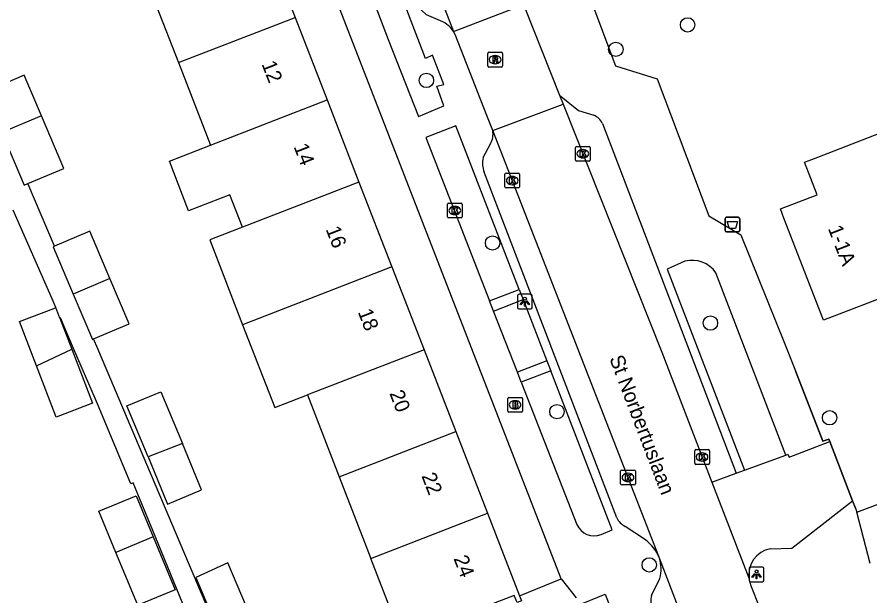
# Model space of a CAD drawing. Extents: x 162532 to 163264, y 381233 to 382042.
# Drawn here: x 162805.6 to 162863.6, y 381863.6 to 381903 of the extents above; entities that cross this region are included whole.
import ezdxf

# ---------------------------------------------------------------- set-up
doc = ezdxf.new("R2010")
doc.units = 0
for name, color, linetype in [('IMGEO_Afvalbak', 7, 'Continuous'), ('IMGEO_Boom', 7, 'Continuous'), ('IMGEO_Brandkraan', 7, 'Continuous'), ('IMGEO_Hek', 7, 'Continuous'), ('IMGEO_Kolk', 7, 'Continuous'), ('IMGEO_Lichtpunt', 7, 'Continuous'), ('IMGEO_Openbare_ruimte_label', 7, 'Continuous'), ('IMGEO_Pand', 7, 'Continuous'), ('IMGEO_Pand_nummerreeks', 7, 'Continuous'), ('IMGEO_Rijbaan_lokaal_open', 7, 'Continuous'), ('IMGEO_Rioolput', 7, 'Continuous'), ('IMGEO_Voetpad_open', 7, 'Continuous')]:
    doc.layers.add(name, color=color, linetype=linetype)

msp = doc.modelspace()

# ---------------------------------------------------------------- linework, layer by layer
at = {"layer": 'IMGEO_Afvalbak'}
for p, q in [((162853.881, 381889.401), (162854.671, 381889.401)), ((162854.671, 381889.401), (162853.881, 381889.401)), ((162853.781, 381888.501), (162853.781, 381889.301)), ((162853.781, 381889.301), (162853.781, 381888.501)), ((162854.771, 381889.301), (162854.771, 381888.501)), ((162854.771, 381888.501), (162854.771, 381889.301)), ((162854.671, 381888.401), (162853.881, 381888.401)), ((162853.881, 381888.401), (162854.671, 381888.401))]:
    msp.add_line(p, q, dxfattribs=at)
msp.add_lwpolyline([(162853.924, 381889.115), (162854.628, 381889.115), (162854.479, 381888.645), (162854.073, 381888.645), (162853.924, 381889.115)], dxfattribs=at)
for centre, start, end in [((162853.881, 381889.301), 90, 180), ((162853.881, 381889.301), 90, 180), ((162854.671, 381889.301), 0, 90), ((162854.671, 381889.301), 360, 90), ((162853.881, 381888.501), 180, 270), ((162853.881, 381888.501), 180, 270), ((162854.671, 381888.501), 270, 0), ((162854.671, 381888.501), 270, 0)]:
    msp.add_arc(centre, 0.1, start, end, dxfattribs=at)
at = {"layer": 'IMGEO_Boom'}
for centre in [(162851.23, 381902.49), (162846.351, 381900.825), (162833.475, 381898.713), (162837.969, 381887.655), (162852.781, 381882.206), (162842.348, 381876.181), (162860.881, 381875.765), (162848.62, 381865.757)]:
    msp.add_circle(centre, 0.489, dxfattribs=at)
at = {"layer": 'IMGEO_Brandkraan'}
for p, q in [((162839.001, 381876.218), (162839.001, 381877.07)), ((162839.076, 381877.144), (162839.928, 381877.144)), ((162839.489, 381876.924), (162839.514, 381876.924)), ((162840.002, 381877.07), (162840.002, 381876.218)), ((162839.928, 381876.144), (162839.076, 381876.144)), ((162839.512, 381876.364), (162839.487, 381876.364))]:
    msp.add_line(p, q, dxfattribs=at)
for points in [[(162839.001, 381876.218), (162839.001, 381877.07)], [(162839.076, 381877.144), (162839.928, 381877.144)], [(162839.349, 381876.844), (162839.349, 381876.444), (162839.562, 381876.444)], [(162839.58, 381876.844), (162839.349, 381876.844)], [(162839.528, 381876.763), (162839.474, 381876.763), (162839.474, 381876.687)], [(162839.474, 381876.687), (162839.527, 381876.687)], [(162840.002, 381877.07), (162840.002, 381876.218)], [(162839.928, 381876.144), (162839.076, 381876.144)], [(162839.536, 381876.611), (162839.474, 381876.611), (162839.474, 381876.53)], [(162839.474, 381876.53), (162839.536, 381876.53)]]:
    msp.add_lwpolyline(points, dxfattribs=at)
for centre, radius, start, end in [((162839.078, 381877.068), 0.0765, 91.55205, 178.44795), ((162839.078, 381877.068), 0.0765, 91.55205, 178.44795), ((162839.529, 381876.725), 0.0379, 267.82845, 90.93552), ((162839.584, 381876.699), 0.145, 59.4692, 91.53667), ((162839.609, 381876.746), 0.0922, 285.51372, 58.15012), ((162839.614, 381876.554), 0.105, 301.31148, 78.98903), ((162839.926, 381877.068), 0.0765, 1.55205, 88.44795), ((162839.926, 381877.068), 0.0765, 1.55205, 88.44795), ((162839.078, 381876.22), 0.0765, 181.55205, 268.44795), ((162839.078, 381876.22), 0.0765, 181.55205, 268.44795), ((162839.537, 381876.57), 0.0404, 269.87594, 90.50774), ((162839.568, 381876.695), 0.251, 268.66757, 293.53466), ((162839.926, 381876.22), 0.0765, 271.55205, 358.44795), ((162839.926, 381876.22), 0.0765, 271.55205, 358.44795)]:
    msp.add_arc(centre, radius, start, end, dxfattribs=at)
for centre, major_axis, ratio, start_param, end_param in [((162839.488, 381876.644), (-0.387, 0.002), 0.722429, 4.712389, 7.853982), ((162839.513, 381876.644), (-0.39, 0.002), 0.717154, 1.570796, 4.712389)]:
    msp.add_ellipse(centre, major_axis=major_axis, ratio=ratio, start_param=start_param, end_param=end_param, dxfattribs=at)
at = {"layer": 'IMGEO_Hek'}
for points in [[(162844.789, 381903.809), (162846.334, 381899.712), (162849.16, 381898.811), (162852.668, 381889.491), (162854.858, 381888.217)], [(162854.858, 381888.217), (162857.825, 381880.828)], [(162860.886, 381874.15), (162860.825, 381874.308), (162860.43, 381874.164), (162858.565, 381878.965)], [(162862.441, 381870.107), (162860.886, 381874.15)], [(162862.631, 381869.614), (162862.441, 381870.107)]]:
    msp.add_lwpolyline(points, dxfattribs=at)
at = {"layer": 'IMGEO_Kolk'}
for p, q in [((162843.609, 381893.298), (162843.609, 381894.15)), ((162843.684, 381894.224), (162844.536, 381894.224)), ((162844.61, 381894.15), (162844.61, 381893.298)), ((162844.12, 381893.444), (162844.095, 381893.444)), ((162844.097, 381894.004), (162844.122, 381894.004)), ((162844.536, 381893.224), (162843.684, 381893.224)), ((162838.81, 381891.472), (162838.81, 381892.324)), ((162838.885, 381892.398), (162839.737, 381892.398)), ((162839.811, 381892.324), (162839.811, 381891.472)), ((162839.298, 381892.178), (162839.323, 381892.178)), ((162839.737, 381891.398), (162838.885, 381891.398)), ((162839.321, 381891.618), (162839.296, 381891.618)), ((162834.903, 381889.439), (162834.903, 381890.291)), ((162834.978, 381890.365), (162835.83, 381890.365)), ((162835.391, 381890.145), (162835.416, 381890.145)), ((162835.904, 381890.291), (162835.904, 381889.439)), ((162835.414, 381889.585), (162835.389, 381889.585)), ((162835.83, 381889.365), (162834.978, 381889.365)), ((162851.713, 381872.67), (162851.713, 381873.522)), ((162851.788, 381873.596), (162852.64, 381873.596)), ((162852.201, 381873.376), (162852.226, 381873.376)), ((162852.714, 381873.522), (162852.714, 381872.67)), ((162852.64, 381872.596), (162851.788, 381872.596)), ((162852.224, 381872.816), (162852.199, 381872.816)), ((162846.676, 381871.281), (162846.676, 381872.133)), ((162846.751, 381872.207), (162847.603, 381872.207)), ((162847.677, 381872.133), (162847.677, 381871.281)), ((162847.187, 381871.427), (162847.162, 381871.427)), ((162847.164, 381871.987), (162847.189, 381871.987)), ((162847.603, 381871.207), (162846.751, 381871.207))]:
    msp.add_line(p, q, dxfattribs=at)
for points in [[(162843.609, 381893.298), (162843.609, 381894.15)], [(162843.684, 381894.224), (162844.536, 381894.224)], [(162844.61, 381894.15), (162844.61, 381893.298)], [(162843.93, 381893.924), (162844.053, 381893.924), (162844.053, 381893.773), (162844.183, 381893.924), (162844.347, 381893.924), (162844.201, 381893.773), (162844.354, 381893.524), (162844.202, 381893.524), (162844.117, 381893.688), (162844.053, 381893.621), (162844.053, 381893.524), (162843.93, 381893.524), (162843.93, 381893.924)], [(162844.536, 381893.224), (162843.684, 381893.224)], [(162838.81, 381891.472), (162838.81, 381892.324)], [(162838.885, 381892.398), (162839.737, 381892.398)], [(162839.811, 381892.324), (162839.811, 381891.472)], [(162839.131, 381892.098), (162839.254, 381892.098), (162839.254, 381891.947), (162839.384, 381892.098), (162839.548, 381892.098), (162839.402, 381891.947), (162839.555, 381891.698), (162839.403, 381891.698), (162839.318, 381891.862), (162839.254, 381891.795), (162839.254, 381891.698), (162839.131, 381891.698), (162839.131, 381892.098)], [(162839.737, 381891.398), (162838.885, 381891.398)], [(162834.903, 381889.439), (162834.903, 381890.291)], [(162834.978, 381890.365), (162835.83, 381890.365)], [(162835.224, 381890.065), (162835.347, 381890.065), (162835.347, 381889.914), (162835.477, 381890.065), (162835.641, 381890.065), (162835.495, 381889.914), (162835.648, 381889.665), (162835.496, 381889.665), (162835.411, 381889.829), (162835.347, 381889.762), (162835.347, 381889.665), (162835.224, 381889.665), (162835.224, 381890.065)], [(162835.904, 381890.291), (162835.904, 381889.439)], [(162835.83, 381889.365), (162834.978, 381889.365)], [(162851.713, 381872.67), (162851.713, 381873.522)], [(162851.788, 381873.596), (162852.64, 381873.596)], [(162852.034, 381873.296), (162852.157, 381873.296), (162852.157, 381873.145), (162852.287, 381873.296), (162852.451, 381873.296), (162852.305, 381873.145), (162852.458, 381872.896), (162852.306, 381872.896), (162852.221, 381873.06), (162852.157, 381872.993), (162852.157, 381872.896), (162852.034, 381872.896), (162852.034, 381873.296)], [(162852.714, 381873.522), (162852.714, 381872.67)], [(162852.64, 381872.596), (162851.788, 381872.596)], [(162846.676, 381871.281), (162846.676, 381872.133)], [(162846.751, 381872.207), (162847.603, 381872.207)], [(162847.677, 381872.133), (162847.677, 381871.281)], [(162846.997, 381871.907), (162847.12, 381871.907), (162847.12, 381871.756), (162847.25, 381871.907), (162847.414, 381871.907), (162847.268, 381871.756), (162847.421, 381871.507), (162847.269, 381871.507), (162847.184, 381871.671), (162847.12, 381871.604), (162847.12, 381871.507), (162846.997, 381871.507), (162846.997, 381871.907)], [(162847.603, 381871.207), (162846.751, 381871.207)]]:
    msp.add_lwpolyline(points, dxfattribs=at)
for centre, start, end in [((162843.686, 381894.148), 91.55205, 178.44795), ((162843.686, 381894.148), 91.55205, 178.44795), ((162844.534, 381894.148), 1.55205, 88.44795), ((162844.534, 381894.148), 1.55205, 88.44795), ((162843.686, 381893.3), 181.55205, 268.44795), ((162843.686, 381893.3), 181.55205, 268.44795), ((162844.534, 381893.3), 271.55205, 358.44795), ((162844.534, 381893.3), 271.55205, 358.44795), ((162838.887, 381892.322), 91.55205, 178.44795), ((162838.887, 381892.322), 91.55205, 178.44795), ((162839.735, 381892.322), 1.55205, 88.44795), ((162839.735, 381892.322), 1.55205, 88.44795), ((162838.887, 381891.474), 181.55205, 268.44795), ((162838.887, 381891.474), 181.55205, 268.44795), ((162839.735, 381891.474), 271.55205, 358.44795), ((162839.735, 381891.474), 271.55205, 358.44795), ((162834.98, 381890.289), 91.55205, 178.44795), ((162834.98, 381890.289), 91.55205, 178.44795), ((162835.828, 381890.289), 1.55205, 88.44795), ((162835.828, 381890.289), 1.55205, 88.44795), ((162834.98, 381889.441), 181.55205, 268.44795), ((162834.98, 381889.441), 181.55205, 268.44795), ((162835.828, 381889.441), 271.55205, 358.44795), ((162835.828, 381889.441), 271.55205, 358.44795), ((162851.79, 381873.52), 91.55205, 178.44795), ((162851.79, 381873.52), 91.55205, 178.44795), ((162852.638, 381873.52), 1.55205, 88.44795), ((162852.638, 381873.52), 1.55205, 88.44795), ((162851.79, 381872.672), 181.55205, 268.44795), ((162851.79, 381872.672), 181.55205, 268.44795), ((162852.638, 381872.672), 271.55205, 358.44795), ((162852.638, 381872.672), 271.55205, 358.44795), ((162846.753, 381872.131), 91.55205, 178.44795), ((162846.753, 381872.131), 91.55205, 178.44795), ((162847.601, 381872.131), 1.55205, 88.44795), ((162847.601, 381872.131), 1.55205, 88.44795), ((162846.753, 381871.283), 181.55205, 268.44795), ((162846.753, 381871.283), 181.55205, 268.44795), ((162847.601, 381871.283), 271.55205, 358.44795), ((162847.601, 381871.283), 271.55205, 358.44795)]:
    msp.add_arc(centre, 0.0765, start, end, dxfattribs=at)
for centre, major_axis, ratio, start_param, end_param in [((162844.096, 381893.724), (-0.387, 0.002), 0.722429, 4.712389, 7.853982), ((162844.121, 381893.724), (-0.39, 0.002), 0.717154, 1.570796, 4.712389), ((162839.297, 381891.898), (-0.387, 0.002), 0.722429, 4.712389, 7.853982), ((162839.322, 381891.898), (-0.39, 0.002), 0.717154, 1.570796, 4.712389), ((162835.39, 381889.865), (-0.387, 0.002), 0.722429, 4.712389, 7.853982), ((162835.415, 381889.865), (-0.39, 0.002), 0.717154, 1.570796, 4.712389), ((162852.2, 381873.096), (-0.387, 0.002), 0.722429, 4.712389, 7.853982), ((162852.225, 381873.096), (-0.39, 0.002), 0.717154, 1.570796, 4.712389), ((162847.163, 381871.707), (-0.387, 0.002), 0.722429, 4.712389, 7.853982), ((162847.188, 381871.707), (-0.39, 0.002), 0.717154, 1.570796, 4.712389)]:
    msp.add_ellipse(centre, major_axis=major_axis, ratio=ratio, start_param=start_param, end_param=end_param, dxfattribs=at)
at = {"layer": 'IMGEO_Lichtpunt'}
for p, q in [((162839.672, 381884.066), (162839.672, 381883.259)), ((162839.672, 381884.066), (162839.672, 381883.259)), ((162840.574, 381884.161), (162839.766, 381884.161)), ((162840.574, 381884.161), (162839.766, 381884.161)), ((162840.668, 381883.259), (162840.668, 381884.066)), ((162840.668, 381883.259), (162840.668, 381884.066)), ((162839.766, 381883.165), (162840.574, 381883.165)), ((162839.766, 381883.165), (162840.574, 381883.165)), ((162855.419, 381865.516), (162855.419, 381864.709)), ((162855.419, 381865.516), (162855.419, 381864.709)), ((162856.321, 381865.611), (162855.513, 381865.611)), ((162856.321, 381865.611), (162855.513, 381865.611)), ((162856.415, 381864.709), (162856.415, 381865.516)), ((162856.415, 381864.709), (162856.415, 381865.516)), ((162855.513, 381864.615), (162856.321, 381864.615)), ((162855.513, 381864.615), (162856.321, 381864.615))]:
    msp.add_line(p, q, dxfattribs=at)
for points in [[(162840.046, 381883.73), (162840.085, 381883.702), (162839.897, 381883.44), (162839.859, 381883.467), (162840.046, 381883.73)], [(162840.148, 381883.682), (162840.195, 381883.682), (162840.195, 381883.36), (162840.148, 381883.36), (162840.148, 381883.682)], [(162840.258, 381883.702), (162840.296, 381883.729), (162840.483, 381883.467), (162840.444, 381883.439), (162840.258, 381883.702)], [(162855.793, 381865.18), (162855.832, 381865.152), (162855.644, 381864.89), (162855.606, 381864.917), (162855.793, 381865.18)], [(162855.895, 381865.132), (162855.942, 381865.132), (162855.942, 381864.81), (162855.895, 381864.81), (162855.895, 381865.132)], [(162856.005, 381865.152), (162856.043, 381865.179), (162856.23, 381864.917), (162856.191, 381864.889), (162856.005, 381865.152)]]:
    msp.add_lwpolyline(points, dxfattribs=at)
for centre in [(162840.171, 381883.864), (162855.918, 381865.314)]:
    msp.add_circle(centre, 0.0994, dxfattribs=at)
for centre, start, end in [((162839.766, 381884.066), 90, 180), ((162839.766, 381884.066), 90, 180), ((162840.574, 381884.066), 0, 90), ((162840.574, 381884.066), 0, 90), ((162839.766, 381883.259), 180, 270), ((162839.766, 381883.259), 180, 270), ((162840.574, 381883.259), 270, 0), ((162840.574, 381883.259), 270, 360), ((162855.513, 381865.516), 90, 180), ((162855.513, 381865.516), 90, 180), ((162856.321, 381865.516), 0, 90), ((162856.321, 381865.516), 0, 90), ((162855.513, 381864.709), 180, 270), ((162855.513, 381864.709), 180, 270), ((162856.321, 381864.709), 270, 0), ((162856.321, 381864.709), 270, 360)]:
    msp.add_arc(centre, 0.0946, start, end, dxfattribs=at)
at = {"layer": 'IMGEO_Pand'}
for points in [[(162822.381, 381908.581), (162824.546, 381903)], [(162814.454, 381905.506), (162816.619, 381899.926)], [(162816.619, 381899.926), (162824.546, 381903)], [(162824.546, 381903), (162826.726, 381897.381)], [(162905.317, 381903.044), (162899.156, 381896.424), (162903.123, 381885.97), (162894.816, 381882.803), (162894.574, 381883.439), (162893.527, 381883.04), (162893.544, 381882.591), (162893.243, 381882.592), (162892.83, 381885.85), (162892.307, 381888.436), (162891.603, 381890.979), (162890.591, 381893.581), (162865.593, 381883.91), (162865.434, 381884.319), (162860.47, 381882.398), (162857.781, 381889.347), (162857.538, 381889.976), (162860.026, 381890.938), (162859.172, 381893.147), (162859.674, 381893.341), (162872.753, 381898.401), (162872.162, 381899.928), (162879.13, 381902.623), (162880.566, 381903.179)], [(162816.619, 381899.926), (162818.799, 381894.306)], [(162807.303, 381896.313), (162806.141, 381899.061), (162803.702, 381898.029)], [(162818.799, 381894.306), (162826.726, 381897.381)], [(162826.726, 381897.381), (162828.892, 381891.797)], [(162807.303, 381896.313), (162804.622, 381895.179)], [(162806.381, 381891.694), (162808.821, 381892.725), (162807.303, 381896.313)], [(162804.622, 381895.179), (162806.139, 381891.592), (162806.381, 381891.694)], [(162820.965, 381888.722), (162820.108, 381890.932), (162817.31, 381889.847), (162816.002, 381893.221), (162818.799, 381894.306)], [(162828.892, 381891.797), (162820.965, 381888.722)], [(162828.892, 381891.797), (162831.13, 381886.028)], [(162811.963, 381885.23), (162810.601, 381888.45), (162808.185, 381887.429)], [(162820.965, 381888.722), (162818.745, 381887.861), (162820.983, 381882.093)], [(162808.185, 381887.429), (162808.112, 381887.398), (162809.474, 381884.177)], [(162831.13, 381886.028), (162823.203, 381882.954), (162820.983, 381882.093)], [(162831.13, 381886.028), (162833.317, 381880.389)], [(162811.963, 381885.23), (162809.474, 381884.177)], [(162810.85, 381881.129), (162813.265, 381882.15), (162811.963, 381885.23)], [(162809.474, 381884.177), (162810.776, 381881.098), (162810.85, 381881.129)], [(162806.961, 381879.3), (162805.807, 381882.306), (162808.14, 381883.202), (162808.289, 381883.259)], [(162808.562, 381882.547), (162808.289, 381883.259)], [(162808.562, 381882.547), (162809.379, 381880.421)], [(162820.983, 381882.093), (162823.171, 381876.454), (162825.391, 381877.315)], [(162809.379, 381880.421), (162810.786, 381876.759), (162808.304, 381875.805), (162806.961, 381879.3)], [(162806.961, 381879.3), (162809.379, 381880.421)], [(162833.317, 381880.389), (162825.391, 381877.315)], [(162833.317, 381880.389), (162835.474, 381874.828)], [(162814.55, 381873.11), (162813.111, 381876.581), (162815.426, 381877.54), (162816.887, 381874.016)], [(162825.391, 381877.315), (162827.548, 381871.753)], [(162827.548, 381871.753), (162835.474, 381874.828)], [(162835.474, 381874.828), (162837.63, 381869.271)], [(162816.887, 381874.016), (162814.55, 381873.11)], [(162814.55, 381873.11), (162815.881, 381869.897), (162818.196, 381870.857), (162816.887, 381874.016)], [(162827.548, 381871.753), (162829.704, 381866.196)], [(162812.372, 381866.606), (162811.211, 381869.402), (162813.738, 381870.451), (162814.898, 381867.655)], [(162829.704, 381866.196), (162837.63, 381869.271)], [(162837.63, 381869.271), (162839.806, 381863.661)], [(162814.898, 381867.655), (162816.391, 381864.061), (162813.864, 381863.012), (162812.372, 381866.606)], [(162814.898, 381867.655), (162812.372, 381866.606)], [(162831.858, 381860.643), (162829.704, 381866.196)], [(162821.237, 381862.911), (162819.972, 381865.896), (162817.803, 381864.891), (162819.009, 381862.047)], [(162839.806, 381863.661), (162839.941, 381863.313), (162839.635, 381863.194), (162839.447, 381863.678), (162835.091, 381861.988), (162832.126, 381860.839), (162832.314, 381860.355), (162832.015, 381860.239), (162831.858, 381860.643)]]:
    msp.add_lwpolyline(points, dxfattribs=at)
at = {"layer": 'IMGEO_Rijbaan_lokaal_open'}
for points in [[(162823.828, 381932.171), (162826.355, 381925.416), (162832.519, 381909.238), (162835.311, 381902.038)], [(162835.311, 381902.038), (162840.157, 381903.907)], [(162840.157, 381903.907), (162840.171, 381903.644), (162842.524, 381897.718)], [(162837.987, 381895.299), (162837.591, 381896.316), (162835.426, 381901.832), (162835.311, 381902.038)], [(162842.524, 381897.718), (162842.77, 381897.097)], [(162837.987, 381895.299), (162842.77, 381897.097)], [(162842.77, 381897.097), (162849.471, 381880.219), (162852.876, 381871.374)], [(162849.315, 381866.219), (162837.987, 381895.299)], [(162852.876, 381871.374), (162855.405, 381864.803)], [(162863.407, 381829.427), (162863.083, 381830.362), (162855.589, 381849.811), (162849.315, 381866.219)], [(162855.514, 381864.408), (162856.125, 381862.854)]]:
    msp.add_lwpolyline(points, dxfattribs=at)
msp.add_arc((162857.137, 381865.069), 1.753, 188.71348, 202.14014, dxfattribs=at)
at = {"layer": 'IMGEO_Rioolput'}
for p, q in [((162837.644, 381899.697), (162837.644, 381900.549)), ((162837.719, 381900.623), (162838.571, 381900.623)), ((162838.132, 381900.403), (162838.157, 381900.403)), ((162838.645, 381900.549), (162838.645, 381899.697)), ((162838.155, 381899.843), (162838.13, 381899.843)), ((162838.571, 381899.623), (162837.719, 381899.623))]:
    msp.add_line(p, q, dxfattribs=at)
for points in [[(162837.644, 381899.697), (162837.644, 381900.549)], [(162837.719, 381900.623), (162838.571, 381900.623)], [(162838.645, 381900.549), (162838.645, 381899.697)], [(162838.233, 381900.321), (162837.981, 381900.323), (162837.981, 381899.923)], [(162837.981, 381899.923), (162838.105, 381899.923), (162838.105, 381900.085), (162838.116, 381900.085)], [(162838.159, 381900.242), (162838.105, 381900.242), (162838.105, 381900.161)], [(162838.105, 381900.161), (162838.157, 381900.161)], [(162838.163, 381900.056), (162838.234, 381899.923), (162838.374, 381899.923), (162838.309, 381900.049)], [(162838.571, 381899.623), (162837.719, 381899.623)]]:
    msp.add_lwpolyline(points, dxfattribs=at)
for centre, radius, start, end in [((162837.721, 381900.547), 0.0765, 91.55205, 178.44795), ((162837.721, 381900.547), 0.0765, 91.55205, 178.44795), ((162838.569, 381900.547), 0.0765, 1.55205, 88.44795), ((162838.569, 381900.547), 0.0765, 1.55205, 88.44795), ((162838.115, 381900.032), 0.0533, 26.02933, 88.69889), ((162838.141, 381900.35), 0.19, 274.7715, 282.96867), ((162838.165, 381900.146), 0.0964, 77.00612, 93.18647), ((162838.179, 381900.203), 0.0378, 276.66336, 79.67722), ((162838.232, 381900.211), 0.109, 350.36119, 89.41601), ((162838.23, 381900.211), 0.112, 277.58423, 350.98172), ((162838.214, 381899.996), 0.108, 29.51342, 73.79051), ((162837.721, 381899.699), 0.0765, 181.55205, 268.44795), ((162837.721, 381899.699), 0.0765, 181.55205, 268.44795), ((162838.569, 381899.699), 0.0765, 271.55205, 358.44795), ((162838.569, 381899.699), 0.0765, 271.55205, 358.44795)]:
    msp.add_arc(centre, radius, start, end, dxfattribs=at)
for centre, major_axis, ratio, start_param, end_param in [((162838.131, 381900.123), (-0.387, 0.002), 0.722429, 4.712389, 7.853982), ((162838.156, 381900.123), (-0.39, 0.002), 0.717154, 1.570796, 4.712389)]:
    msp.add_ellipse(centre, major_axis=major_axis, ratio=ratio, start_param=start_param, end_param=end_param, dxfattribs=at)
at = {"layer": 'IMGEO_Voetpad_open'}
for points in [[(162842.643, 381864.798), (162817.232, 381930.26)], [(162834.276, 381902.824), (162833.478, 381903.169), (162832.794, 381903.805), (162830.681, 381909.16)], [(162828.879, 381906.751), (162830.884, 381901.495), (162832.934, 381896.261), (162834.651, 381896.983), (162834.19, 381898.311), (162834.66, 381898.431), (162833.882, 381900.43), (162833.402, 381900.191), (162830.648, 381907.425)], [(162844.789, 381903.809), (162846.334, 381899.712), (162849.16, 381898.811), (162852.668, 381889.491), (162854.858, 381888.217), (162857.825, 381880.828), (162858.565, 381878.965), (162860.43, 381874.164), (162860.825, 381874.308), (162860.886, 381874.15)], [(162842.524, 381897.718), (162843.808, 381896.669), (162844.861, 381896.337)], [(162845.443, 381895.789), (162854.538, 381872)], [(162839.786, 381884.49), (162835.482, 381895.633), (162833.427, 381894.831), (162837.766, 381883.714)], [(162837.34, 381893.458), (162837.824, 381894.397)], [(162846.411, 381868.961), (162837.401, 381892.468)], [(162808.185, 381887.429), (162806.381, 381891.694)], [(162808.289, 381883.259), (162808.03, 381883.856), (162805.384, 381889.893)], [(162862.725, 381869.344), (162909.188, 381886.826)], [(162851.049, 381886.413), (162849.835, 381885.872), (162855.094, 381872.207)], [(162857.909, 381873.23), (162853.155, 381885.631)], [(162837.766, 381883.714), (162839.786, 381884.49)], [(162839.786, 381884.49), (162840.053, 381883.8)], [(162838.036, 381883.021), (162837.766, 381883.714)], [(162838.036, 381883.021), (162840.053, 381883.8)], [(162840.053, 381883.8), (162841.658, 381879.645)], [(162839.656, 381878.871), (162838.036, 381883.021)], [(162830.18, 381831.691), (162820.237, 381855.011), (162815.047, 381867.717), (162813.544, 381871.337), (162813.386, 381871.271), (162811.058, 381876.877), (162809.497, 381880.476), (162808.593, 381882.559), (162808.562, 381882.547)], [(162821.336, 381856.56), (162821.278, 381856.538), (162811.133, 381880.459), (162810.85, 381881.129)], [(162841.658, 381879.645), (162839.656, 381878.871)], [(162841.658, 381879.645), (162841.922, 381878.962)], [(162841.922, 381878.962), (162839.925, 381878.183)], [(162845.353, 381867.819), (162846.101, 381868.144), (162841.922, 381878.962)], [(162839.925, 381878.183), (162839.656, 381878.871)], [(162839.925, 381878.183), (162843.703, 381868.503)], [(162857.909, 381873.23), (162858.048, 381873.28), (162858.126, 381873.09), (162860.886, 381874.15)], [(162860.886, 381874.15), (162862.441, 381870.107)], [(162855.094, 381872.207), (162857.909, 381873.23)], [(162852.876, 381871.374), (162854.538, 381872)], [(162854.538, 381872), (162855.094, 381872.207)], [(162856.85, 381866.854), (162858.311, 381866.885), (162862.441, 381870.107)], [(162862.441, 381870.107), (162862.631, 381869.614), (162862.725, 381869.344)], [(162863.638, 381865.85), (162862.725, 381869.344)], [(162848.375, 381867.458), (162846.981, 381868.375)], [(162839.806, 381863.661), (162842.643, 381864.798)], [(162842.643, 381864.798), (162843.65, 381863.511)], [(162848.785, 381863.674), (162849.334, 381864.841)], [(162844.135, 381863.155), (162845.626, 381863.764), (162859.302, 381828.169)]]:
    msp.add_lwpolyline(points, dxfattribs=at)
for centre, radius, start, end in [((162833.721, 381901.019), 1.889, 32.66294, 72.90952), ((162844.41, 381895.275), 1.154, 26.45325, 66.9936), ((162836.615, 381895.081), 1.389, 330.49495, 9.01836), ((162838.872, 381893.055), 1.584, 165.27622, 201.77556), ((162851.532, 381884.487), 1.986, 35.18375, 104.07431), ((162847.695, 381869.64), 1.453, 207.86397, 240.55009), ((162844.872, 381868.992), 1.267, 202.68628, 292.28126), ((162846.464, 381865.032), 3.088, 22.60273, 51.77073), ((162857.192, 381865.078), 1.808, 100.90571, 188.76226), ((162847.083, 381865.499), 2.345, 343.70497, 17.87493), ((162849.914, 381863.287), 1.194, 161.08026, 202.2007)]:
    msp.add_arc(centre, radius, start, end, dxfattribs=at)

# ---------------------------------------------------------------- texts
at = {"layer": 'IMGEO_Openbare_ruimte_label'}
msp.add_text('St Norbertuslaan', height=1, rotation=290.86466, dxfattribs=at).set_placement((162845.894, 381879.811))
at = {"layer": 'IMGEO_Pand_nummerreeks'}
for s, rotation, p in [('12', 291.20187, (162822.256, 381899.833)), ('14', 291.20187, (162824.437, 381894.209)), ('1-1A', 291.15192, (162860.755, 381888.646)), ('16', 291.19923, (162826.617, 381888.589)), ('18', 291.19923, (162828.8, 381882.965)), ('20', 291.20187, (162830.947, 381877.43)), ('22', 291.20187, (162833.124, 381871.814)), ('24', 291.19923, (162835.306, 381866.191))]:
    msp.add_text(s, height=1, rotation=rotation, dxfattribs=at).set_placement(p)

doc.saveas('drawing.dxf')
